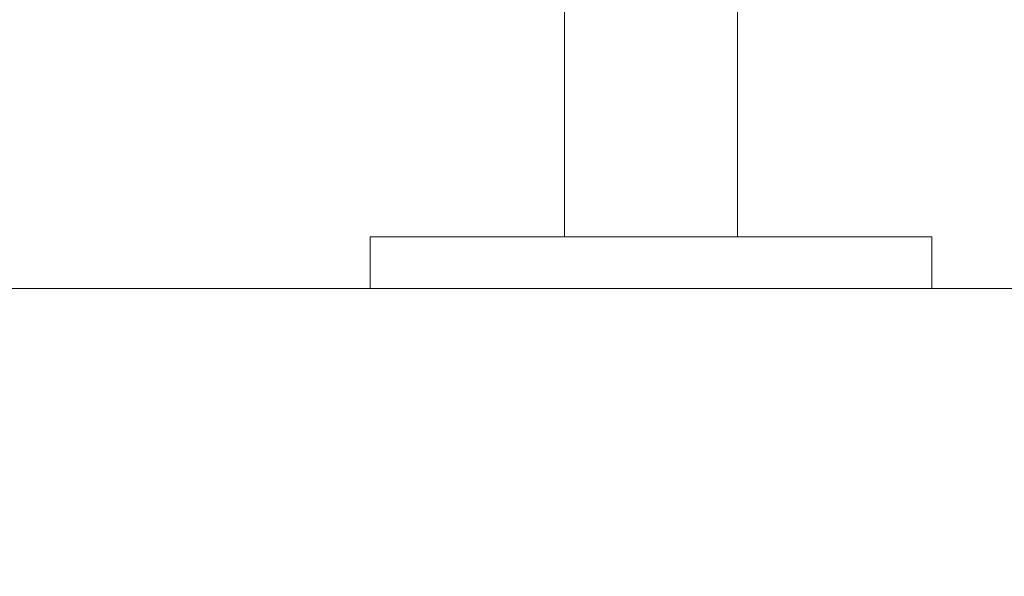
# Model space of a CAD drawing. Header units: millimetres. Extents: x -2233 to 61924, y -68080 to 6847.
# Tile 793 of 1022: x 27609 to 27837, y -67 to 62. Entities that reach past the tile are written whole.
import ezdxf

# ---------------------------------------------------------------- set-up
doc = ezdxf.new("R2010")
doc.units = ezdxf.units.MM
doc.layers.add('COTAS_P', color=1, linetype='Continuous', lineweight=0)
doc.layers.add('lateral_C09', color=7, linetype='Continuous', lineweight=0)
doc.dimstyles.new('R19_100', dxfattribs={"dimtxt": 250, "dimasz": 150, "dimexe": 150, "dimexo": 80, "dimgap": 100, "dimtad": 1, "dimtih": 1, "dimtoh": 1, "dimdsep": 46, "dimcen": 0.09, "dimadec": 0, "dimazin": 0, "dimtfac": 1, "dimtdec": 4, "dimtofl": 0, "dimtmove": 0, "dimatfit": 3, "dimfxl": 1, "dimtolj": 1, "dimtzin": 0, "dimarcsym": 0})

# ---------------------------------------------------------------- blocks, each defined once
blk = doc.blocks.new('DIM_R27_17')
at = {"layer": 'COTAS_P'}
for p, q in [((27500, 400), (27900, 400)), ((27900, 400), (27855, 250)), ((27900, 0), (27900, 400)), ((27900, 400), (27945, 250)), ((27900, 0), (27855, 150)), ((27900, 0), (27945, 150)), ((27500, 0), (27900, 0))]:
    blk.add_line(p, q, dxfattribs=at)
blk.add_text('400 P', height=250, rotation=90, dxfattribs=at).set_placement((27800, 200))
blk = doc.blocks.new('DIM_R27_18')
at = {"layer": 'COTAS_P'}
for p, q in [((27500, 600), (27900, 600)), ((27900, 600), (27855, 450)), ((27900, 0), (27900, 600)), ((27900, 600), (27945, 450)), ((27900, 0), (27855, 150)), ((27900, 0), (27945, 150)), ((27500, 0), (27900, 0))]:
    blk.add_line(p, q, dxfattribs=at)
blk.add_text('600 P', height=250, rotation=90, dxfattribs=at).set_placement((27800, 300))
blk = doc.blocks.new('DIM_R27_19')
at = {"layer": 'COTAS_P'}
for p, q in [((27700, 200), (28100, 200)), ((28100, 200), (28055, 50)), ((28100, 0), (28100, 200)), ((28100, 200), (28145, 50)), ((28100, 0), (28055, 150)), ((28100, 0), (28145, 150)), ((27700, 0), (28100, 0))]:
    blk.add_line(p, q, dxfattribs=at)
blk.add_text('200 P', height=250, rotation=90, dxfattribs=at).set_placement((28000, 100))
blk = doc.blocks.new('DIM_R27_31')
at = {"layer": 'COTAS_P'}
for p, q in [((26795.07, 0), (26795.07, -900)), ((28805.07, 0), (28805.07, -900)), ((26795.07, -900), (26945.07, -855)), ((28805.07, -900), (28655.07, -855)), ((26795.07, -900), (28805.07, -900)), ((26795.07, -900), (26945.07, -945)), ((28805.07, -900), (28655.07, -945))]:
    blk.add_line(p, q, dxfattribs=at)
blk.add_text('2010 P', height=250, dxfattribs=at).set_placement((27800.07, -800))
blk = doc.blocks.new('DIM_R27_33')
at = {"layer": 'COTAS_P'}
for p, q in [((857.9, 0), (857.9, -2500)), ((61924.13, 0), (61924.13, -2500)), ((857.9, -2500), (1007.9, -2455)), ((61924.13, -2500), (61774.13, -2455)), ((857.9, -2500), (61924.13, -2500)), ((857.9, -2500), (1007.9, -2545)), ((61924.13, -2500), (61774.13, -2545))]:
    blk.add_line(p, q, dxfattribs=at)
blk.add_text('61066.24 P', height=250, dxfattribs=at).set_placement((31391.02, -2400))

msp = doc.modelspace()

# ---------------------------------------------------------------- linework, layer by layer
at = {"layer": 'lateral_C09'}
for p, q in [((27735, 12), (27735, 446.125)), ((27775, 12), (27775, 446.125)), ((27735, 441.914), (27735, 12)), ((27775, 12), (27775, 441.914)), ((27735, 12), (27735, 335.107)), ((27775, 12), (27775, 335.107)), ((27735, 330.896), (27735, 12)), ((27775, 12), (27775, 330.896)), ((27690, 12), (27820, 12)), ((27690, 12), (27690, 0)), ((27735, 12), (27775, 12)), ((27820, 0), (27820, 12)), ((27690, 0), (27820, 0))]:
    msp.add_line(p, q, dxfattribs=at)

# ---------------------------------------------------------------- dimensions: what is measured, and where the dimension line sits
at = {"layer": 'COTAS_P'}
for p1, p2, distance, picture, middle in [((27500, 0), (27500, 600), -400, 'DIM_R27_18', (27900, 300)), ((27500, 0), (27500, 400), -400, 'DIM_R27_17', (27900, 200)), ((27700, 0), (27700, 200), -400, 'DIM_R27_19', (28100, 100)), ((857.898, 0), (61924.134, 0), -2500, 'DIM_R27_33', (31391.016, -2500)), ((26795.067, 0), (28805.067, 0), -900, 'DIM_R27_31', (27800.067, -900))]:
    dim = msp.add_aligned_dim(p1=p1, p2=p2, distance=distance, text='<> P', dimstyle='R19_100', dxfattribs=at)
    dim.commit()
    dim.dimension.update_dxf_attribs({"geometry": picture, "text_midpoint": middle})

doc.saveas('drawing.dxf')
